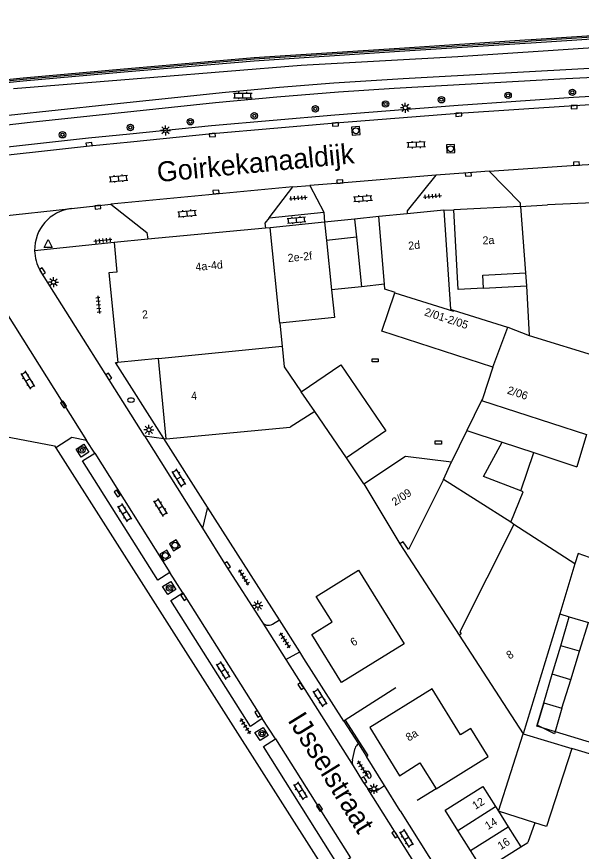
# Model space of a CAD drawing. Extents: x 132999 to 136000, y 398499 to 400501.
# Drawn here: x 133911.6 to 133982.2, y 398815.5 to 398919.8 of the extents above; entities that cross this region are included whole.
import ezdxf

# ---------------------------------------------------------------- set-up
doc = ezdxf.new("R2010")
doc.units = 0
for name, color, linetype in [('gg-afsc-erfafscheiding', 7, 'Continuous'), ('gg-afsc-hekwerk', 7, 'Continuous'), ('gg-afsc-muur', 7, 'Continuous'), ('gg-anno-huisnummerreeks BGT', 7, 'Continuous'), ('gg-anno-openbare ruimte label', 7, 'Continuous'), ('gg-bbg-bijgebouw', 7, 'Continuous'), ('gg-bbg-gedigitaliseerde bebouwing', 7, 'Continuous'), ('gg-bbg-gedigitaliseerde bebouwing onder overbouw', 7, 'Continuous'), ('gg-bbg-gedigitaliseerde bijgebouw', 7, 'Continuous'), ('gg-bbg-gedigitaliseerde overbouw', 7, 'Continuous'), ('gg-bbg-hoofdgebouw', 7, 'Continuous'), ('gg-bbg-luifel en loopbrug', 7, 'Continuous'), ('gg-bbg-pand overbouw', 7, 'Continuous'), ('gg-bbg-tussenscheiding', 7, 'Continuous'), ('gg-knt-BGT kruinlijn', 7, 'Continuous'), ('gg-knt-verharding', 7, 'Continuous'), ('gg-knt-verharding nz', 7, 'Continuous'), ('gt-grn-groengrens', 7, 'Continuous'), ('gt-grn-vlakafsluiter', 7, 'Continuous'), ('gt-grn-weggrens', 7, 'Continuous'), ('gt-symb-boom', 7, 'Continuous'), ('gt-symb-brandkraan', 7, 'Continuous'), ('gt-symb-klinker verharding', 7, 'Continuous'), ('gt-symb-kolk', 7, 'Continuous'), ('gt-symb-kolk center center', 7, 'Continuous'), ('gt-symb-lichtmast', 7, 'Continuous'), ('gt-symb-rioolschacht', 7, 'Continuous'), ('gt-symb-tegel verharding', 7, 'Continuous'), ('gt-symb-waterafsluiter', 7, 'Continuous'), ('gx-grn-maaiveld', 7, 'Continuous')]:
    doc.layers.add(name, color=color, linetype=linetype)

# ---------------------------------------------------------------- blocks, each defined once
blk = doc.blocks.new('gt0-LMAST')
at = {"layer": 'gt-symb-lichtmast'}
for p, q in [((-0.18, 0.17), (-0.45, 0.44)), ((-0.01, 0.25), (-0.01, 0.62)), ((0.17, 0.17), (0.44, 0.44)), ((-0.26, 0), (-0.63, 0)), ((-0.18, -0.18), (-0.45, -0.45)), ((-0.01, -0.25), (-0.01, -0.63)), ((0.44, -0.45), (0.17, -0.18)), ((0.24, 0), (0.62, 0))]:
    blk.add_line(p, q, dxfattribs=at)
blk.add_circle((-0.01, 0), 0.25, dxfattribs=at)
blk = doc.blocks.new('gt0-TEG1')
at = {"layer": 'gt-symb-tegel verharding'}
for p, q in [((-1.12, 0), (1.12, 0)), ((-0.9, -0.25), (-0.9, 0.25)), ((-0.45, -0.25), (-0.45, 0.25)), ((0, -0.25), (0, 0.25)), ((0.45, -0.25), (0.45, 0.25)), ((0.9, -0.25), (0.9, 0.25))]:
    blk.add_line(p, q, dxfattribs=at)
blk = doc.blocks.new('gt0-KOLK')
at = {"layer": 'gt-symb-kolk'}
blk.add_lwpolyline([(0, 0), (0.37, 0), (0.37, 0.4), (-0.38, 0.4), (-0.38, 0), (0, 0)], dxfattribs=at)
blk = doc.blocks.new('gt0-BR')
at = {"layer": 'gt-symb-brandkraan'}
for centre, radius, start, end in [((-0.24, 0), 0.206, 107.5669, 252.4331), ((0.6, -2.66), 3, 106.892, 107.5669), ((0, -0.69), 0.938, 73.108, 106.892), ((-0.6, -2.66), 3, 72.4331, 73.108), ((0.24, 0), 0.206, 287.567, 72.4331), ((0.6, 2.66), 3, 252.4331, 253.108), ((0, 0.69), 0.938, 253.108, 286.8921), ((-0.6, 2.66), 3, 286.8921, 287.567)]:
    blk.add_arc(centre, radius, start, end, dxfattribs=at)
blk = doc.blocks.new('gt0-KL1')
at = {"layer": 'gt-symb-klinker verharding'}
for p, q in [((-1.15, 0.3), (1.15, 0.3)), ((-1, -0.3), (-1, 0.3)), ((-0.5, 0.3), (-0.5, 0.45)), ((0, -0.3), (0, 0.3)), ((0.5, 0.3), (0.5, 0.45)), ((1, -0.3), (1, 0.3)), ((-1.15, -0.3), (1.15, -0.3)), ((-0.5, -0.45), (-0.5, -0.3)), ((0.5, -0.45), (0.5, -0.3))]:
    blk.add_line(p, q, dxfattribs=at)
blk = doc.blocks.new('gt0-BOOM')
at = {"layer": 'gt-symb-boom'}
for radius in [0.4, 0.2]:
    blk.add_circle((0, 0), radius, dxfattribs=at)
blk = doc.blocks.new('gt0-RS')
at = {"layer": 'gt-symb-rioolschacht'}
blk.add_lwpolyline([(-0.5, -0.5), (0.5, -0.5), (0.5, 0.5), (-0.5, 0.5)], close=True, dxfattribs=at)
blk.add_circle((0, 0), 0.375, dxfattribs=at)
blk = doc.blocks.new('gt0-WAFSL')
at = {"layer": 'gt-symb-waterafsluiter'}
for p, q in [((-0.5, -0.33), (0, 0.67)), ((0, 0.67), (0.5, -0.33)), ((0.5, -0.33), (-0.5, -0.33))]:
    blk.add_line(p, q, dxfattribs=at)
blk = doc.blocks.new('gt0-KOLKCC')
at = {"layer": 'gt-symb-kolk center center'}
blk.add_lwpolyline([(-0.38, 0.2), (0.38, 0.2), (0.38, -0.2), (-0.38, -0.2)], close=True, dxfattribs=at)

msp = doc.modelspace()

# ---------------------------------------------------------------- linework, layer by layer
at = {"layer": 'gg-afsc-erfafscheiding'}
for points in [[(133992.64, 398826.21), (133976.6, 398831.11), (133977.48, 398834.01)], [(133990.03, 398823.85), (133990.5, 398825.43), (133980.95, 398828.32)]]:
    msp.add_lwpolyline(points, dxfattribs=at)
at = {"layer": 'gg-afsc-hekwerk'}
for p, q in [((133954.05, 398892.2), (133950.33, 398891.81)), ((133935.47, 398858.48), (133930, 398867.07)), ((133916.5, 398865.89), (133953.06, 398808.45)), ((133944.44, 398844.38), (133935.47, 398858.48)), ((133946.98, 398840.39), (133944.44, 398844.38)), ((133947.5, 398839.57), (133946.98, 398840.39)), ((133952.48, 398831.74), (133947.5, 398839.57)), ((133952.65, 398831.85), (133955.47, 398827.42))]:
    msp.add_line(p, q, dxfattribs=at)
for points in [[(133930, 398867.07), (133923.98, 398876.53), (133924.24, 398876.57)], [(133910.02, 398867.35), (133916.35, 398866.12), (133916.5, 398865.89)]]:
    msp.add_lwpolyline(points, dxfattribs=at)
at = {"layer": 'gg-afsc-muur'}
for p, q in [((133954.98, 398861.38), (133952.81, 398864.63)), ((133958.99, 398835.88), (133952.65, 398831.85)), ((133952.65, 398831.85), (133952.48, 398831.74)), ((133964.01, 398823.29), (133961.63, 398821.83))]:
    msp.add_line(p, q, dxfattribs=at)
msp.add_lwpolyline([(134015.31, 398919.59), (134014.82, 398919.36), (134004.03, 398918.58), (133987.27, 398917.44), (133975.88, 398916.7), (133975.11, 398916.64), (133959.45, 398915.64), (133941.29, 398914.44), (133925.03, 398913.03), (133912.43, 398911.91), (133894.5, 398910.09), (133881.9, 398907.91), (133881.13, 398907.77), (133879.25, 398907.43), (133878.11, 398907.17), (133876.96, 398906.49), (133863.26, 398897.2), (133860.97, 398894.27)], dxfattribs=at)
at = {"layer": 'gg-bbg-bijgebouw'}
for p, q in [((133952.81, 398864.63), (133948.87, 398870.41)), ((133959.49, 398853.87), (133966.9, 398842.48)), ((133966.72, 398818.08), (133965.14, 398820.59)), ((133968.3, 398815.56), (133966.72, 398818.08)), ((133969.88, 398813.05), (133968.3, 398815.56))]:
    msp.add_line(p, q, dxfattribs=at)
msp.add_lwpolyline([(133947.17, 398872.89), (133952.11, 398876.26), (133957.75, 398868), (133952.81, 398864.63)], dxfattribs=at)
at = {"layer": 'gg-bbg-gedigitaliseerde bebouwing'}
for p, q in [((133974.56, 398896.06), (133977.95, 398896.25)), ((133975.31, 398886.12), (133975.65, 398879.94)), ((133972.92, 398880.98), (133972.97, 398880.96)), ((133972.97, 398880.96), (133975.65, 398879.94)), ((133982.82, 398867.54), (133981.59, 398863.52)), ((133972.27, 398866.61), (133976.21, 398865.3)), ((133976.21, 398865.3), (133981.59, 398863.52)), ((133954.98, 398861.38), (133959.49, 398853.87)), ((133973.73, 398856.32), (133973.33, 398856.58)), ((133981.36, 398851.37), (133973.73, 398856.32)), ((133979.46, 398845.13), (133974.9, 398830.15))]:
    msp.add_line(p, q, dxfattribs=at)
for points in [[(133969.93, 398885.83), (133966.76, 398885.66), (133966.22, 398895.61)], [(133969.93, 398885.83), (133969.84, 398887.48), (133975.2, 398887.77)], [(133974.6, 398860.51), (133969.93, 398862.3), (133972.27, 398866.61)], [(133973.33, 398856.58), (133974.9, 398860.39), (133974.6, 398860.51)]]:
    msp.add_lwpolyline(points, dxfattribs=at)
at = {"layer": 'gg-bbg-gedigitaliseerde bebouwing onder overbouw'}
for p, q in [((133953.82, 398894.47), (133954.05, 398892.2)), ((133950.09, 398894.09), (133950.33, 398891.81)), ((133954.05, 398892.2), (133954.68, 398886.02)), ((133950.33, 398891.81), (133950.96, 398885.64))]:
    msp.add_line(p, q, dxfattribs=at)
at = {"layer": 'gg-bbg-gedigitaliseerde bijgebouw'}
for p, q in [((133981.75, 398852.68), (133981.36, 398851.37)), ((133985.2, 398851.48), (133981.75, 398852.68)), ((133979.46, 398845.13), (133980.65, 398844.77)), ((133980.65, 398844.77), (133983.04, 398844.07)), ((133978.53, 398837.59), (133979.58, 398841.16)), ((133981.93, 398840.47), (133979.58, 398841.16)), ((133980.83, 398836.88), (133981.93, 398840.47)), ((133977.48, 398834.01), (133978.53, 398837.59)), ((133979.74, 398833.35), (133980.83, 398836.88)), ((133977.48, 398834.01), (133979.74, 398833.35)), ((133971.8, 398820.49), (133974.9, 398830.15)), ((133974.9, 398830.15), (133980.95, 398828.32)), ((133965.14, 398820.59), (133969.87, 398823.57)), ((133969.87, 398823.57), (133971.45, 398821.05)), ((133971.45, 398821.05), (133971.8, 398820.49)), ((133976.36, 398819.03), (133975.48, 398816.56)), ((133969.88, 398813.05), (133974.6, 398816.01)), ((133974.6, 398816.01), (133975.48, 398816.56))]:
    msp.add_line(p, q, dxfattribs=at)
msp.add_lwpolyline([(133980.95, 398828.32), (133977.81, 398818.56), (133976.36, 398819.03)], dxfattribs=at)
at = {"layer": 'gg-bbg-gedigitaliseerde overbouw'}
msp.add_line((133954.68, 398886.02), (133950.96, 398885.64), dxfattribs=at)
at = {"layer": 'gg-bbg-hoofdgebouw'}
for p, q in [((133992.11, 398896.91), (133977.95, 398896.25)), ((133964.97, 398895.58), (133960.42, 398895.14)), ((133974.53, 398896.06), (133966.22, 398895.61)), ((133974.56, 398896.06), (133974.53, 398896.06)), ((133956.86, 398894.79), (133953.82, 398894.47)), ((133960.42, 398895.14), (133956.86, 398894.79)), ((133942.69, 398893.34), (133928.02, 398891.95)), ((133943.27, 398893.4), (133942.69, 398893.34)), ((133950.09, 398894.09), (133943.27, 398893.4)), ((133928.02, 398891.95), (133923.79, 398891.55)), ((133975.2, 398887.77), (133975.31, 398886.12)), ((133957.56, 398886.32), (133954.68, 398886.02)), ((133966.16, 398883.11), (133972.92, 398880.98)), ((133944.49, 398881.46), (133944.78, 398878.59)), ((133929.32, 398877.07), (133924.24, 398876.57)), ((133930.28, 398867.01), (133929.32, 398877.07)), ((133969.69, 398871.8), (133967.87, 398868.07)), ((133948.87, 398870.41), (133945.77, 398868.46)), ((133930.28, 398866.99), (133945.77, 398868.46)), ((133967.87, 398868.07), (133965.95, 398864.15)), ((133930.28, 398866.99), (133930.28, 398867.01)), ((133966.9, 398842.48), (133974.9, 398830.15))]:
    msp.add_line(p, q, dxfattribs=at)
for points in [[(133964.97, 398895.58), (133965.83, 398883.21), (133966.16, 398883.11)], [(133923.79, 398891.55), (133924.14, 398887.86), (133923.14, 398887.77), (133924.24, 398876.57)], [(133958.86, 398885.24), (133958.89, 398885.31), (133957.61, 398885.72), (133957.56, 398886.32)], [(133950.96, 398885.64), (133951.31, 398882.16), (133944.49, 398881.46)], [(133971.12, 398875.97), (133957.25, 398880.48), (133958.86, 398885.24)], [(133944.78, 398878.59), (133945.05, 398876), (133947.17, 398872.89)], [(133971.12, 398875.97), (133969.8, 398872.03), (133969.69, 398871.8)], [(133954.98, 398861.38), (133960.19, 398864.86), (133965.95, 398864.15)], [(133952.21, 398836.55), (133948.48, 398842.56), (133951.04, 398844.14), (133949.05, 398847.32), (133954.31, 398850.58), (133960.01, 398841.4), (133952.21, 398836.55)], [(133964.01, 398823.29), (133970.53, 398827.3), (133968.35, 398830.8), (133967.07, 398830.01), (133963.53, 398835.75), (133955.73, 398830.93), (133959.44, 398824.91), (133961.99, 398826.5), (133964.01, 398823.29)]]:
    msp.add_lwpolyline(points, dxfattribs=at)
at = {"layer": 'gg-bbg-luifel en loopbrug'}
for p, q in [((133969.93, 398885.83), (133975.31, 398886.12)), ((133974.6, 398860.51), (133976.21, 398865.3)), ((133979.58, 398841.16), (133980.65, 398844.77)), ((133981.93, 398840.47), (133983.04, 398844.07)), ((133977.48, 398834.01), (133976.66, 398831.23))]:
    msp.add_line(p, q, dxfattribs=at)
msp.add_lwpolyline([(133979.74, 398833.35), (133978.8, 398830.13), (133976.66, 398831.23)], dxfattribs=at)
at = {"layer": 'gg-bbg-pand overbouw'}
msp.add_line((133953.82, 398894.47), (133950.09, 398894.09), dxfattribs=at)
at = {"layer": 'gg-bbg-tussenscheiding'}
for p, q in [((133974.56, 398896.06), (133975.2, 398887.77)), ((133957.56, 398886.32), (133956.86, 398894.79)), ((133944.49, 398881.46), (133943.27, 398893.4)), ((133971.12, 398875.97), (133972.97, 398880.96)), ((133975.65, 398879.94), (133987.01, 398876.44)), ((133929.32, 398877.07), (133944.78, 398878.59)), ((133948.87, 398870.41), (133947.17, 398872.89)), ((133969.69, 398871.8), (133982.82, 398867.54)), ((133967.87, 398868.07), (133972.27, 398866.61)), ((133964.93, 398861.93), (133965.95, 398864.15)), ((133973.33, 398856.58), (133964.93, 398861.93)), ((133981.36, 398851.37), (133979.46, 398845.13)), ((133980.83, 398836.88), (133978.53, 398837.59)), ((133966.72, 398818.08), (133971.45, 398821.05)), ((133976.36, 398819.03), (133971.8, 398820.49)), ((133971.8, 398820.49), (133973.02, 398818.53)), ((133968.3, 398815.56), (133973.02, 398818.53)), ((133973.02, 398818.53), (133974.6, 398816.01))]:
    msp.add_line(p, q, dxfattribs=at)
for points in [[(133958.86, 398885.24), (133966.18, 398882.95), (133966.16, 398883.11)], [(133964.93, 398861.93), (133960.55, 398853.18), (133959.91, 398854.12), (133959.49, 398853.87)], [(133973.73, 398856.32), (133966.98, 398842.87), (133967.14, 398842.63), (133966.9, 398842.48)]]:
    msp.add_lwpolyline(points, dxfattribs=at)
at = {"layer": 'gg-knt-BGT kruinlijn'}
for p, q in [((133966.71, 398914.8), (133983.62, 398915.92)), ((133947.14, 398913.72), (133966.71, 398914.8)), ((133928.74, 398912.23), (133947.14, 398913.72)), ((133911.24, 398910.81), (133928.74, 398912.23))]:
    msp.add_line(p, q, dxfattribs=at)
at = {"layer": 'gg-knt-verharding'}
for p, q in [((133980.24, 398912.03), (134000, 398913.02)), ((133943.15, 398894.64), (133946.12, 398898.51)), ((133946.12, 398898.51), (133948.25, 398898.67)), ((133948.25, 398898.67), (133949.98, 398895.33)), ((133918.47, 398895.8), (133923.38, 398896.33)), ((133943.15, 398894.64), (133949.98, 398895.33)), ((133964.97, 398895.58), (133966.22, 398895.61)), ((133927.58, 398867.38), (133914.55, 398888.05)), ((133927.58, 398867.38), (133930, 398867.07)), ((133930, 398867.07), (133930.28, 398867.01)), ((133921.37, 398865.23), (133920.33, 398866.79)), ((133935.47, 398858.48), (133934.84, 398855.83)), ((133932.39, 398847.77), (133930.76, 398850.32)), ((133942.24, 398844.17), (133945.24, 398839.42)), ((133943.59, 398843.86), (133944.44, 398844.38)), ((133945.24, 398839.42), (133946.98, 398840.39)), ((133945.24, 398839.42), (133953.65, 398826.14)), ((133943.95, 398829.51), (133942.3, 398832.06)), ((133952.48, 398831.74), (133954.3, 398828.88)), ((133954.3, 398828.88), (133955.3, 398827.31)), ((133953.57, 398826.89), (133953.9, 398828.35)), ((133955.3, 398827.31), (133955.47, 398827.42)), ((133957.55, 398823.68), (133955.3, 398827.31)), ((133956.7, 398823.12), (133957.55, 398823.68)), ((133959.51, 398820.54), (133957.55, 398823.68)), ((133959.51, 398820.54), (133965.73, 398810.64))]:
    msp.add_line(p, q, dxfattribs=at)
for points in [[(133880.99, 398903.68), (133892.03, 398905.25), (133910.61, 398907.45), (133923.02, 398908.81), (133937.69, 398910.33), (133944.46, 398910.95), (133951.24, 398911.49), (133959.89, 398912.05), (133984.7, 398913.43), (134000, 398914.22)], [(133898.17, 398904.77), (133904.29, 398905.53), (133913.3, 398906.58), (133936.46, 398909.05), (133944.13, 398909.75), (133951.81, 398910.37), (133958.79, 398910.83), (133980.24, 398912.03)], [(133925.84, 398904.13), (133936.04, 398905.17), (133951.44, 398906.5), (133966.83, 398907.73), (133981.25, 398908.69), (134000, 398909.78)], [(133888.69, 398900.03), (133889.88, 398900.23), (133920.7, 398903.61), (133925.84, 398904.13)], [(133970.63, 398900.46), (133968.02, 398900.25), (133963.99, 398899.97)], [(133970.63, 398900.46), (133974.5, 398896.51), (133974.53, 398896.06)], [(133963.99, 398899.97), (133960.42, 398895.51), (133960.42, 398895.14)], [(133923.38, 398896.33), (133927.88, 398892.79), (133928.02, 398891.95)], [(133943.15, 398894.64), (133942.63, 398893.97), (133942.69, 398893.34)], [(133920.33, 398866.79), (133918.51, 398867.16), (133916.5, 398865.89)], [(133919.05, 398865.72), (133920.02, 398866.36), (133920.64, 398865.35), (133919.67, 398864.71), (133919.05, 398865.72)], [(133930.76, 398850.32), (133929.26, 398849.35), (133919.83, 398864.25), (133921.37, 398865.23)], [(133934.84, 398855.83), (133937.79, 398851.11), (133942.24, 398844.17)], [(133929.85, 398848.56), (133930.86, 398849.2), (133931.52, 398848.2), (133930.51, 398847.56), (133929.85, 398848.56)], [(133942.3, 398832.06), (133940.83, 398831.08), (133930.86, 398846.82), (133932.39, 398847.77)], [(133941.39, 398830.31), (133942.41, 398830.94), (133943.04, 398829.92), (133942.03, 398829.29), (133941.39, 398830.31)], [(133953.34, 398814.63), (133951.83, 398813.65), (133942.46, 398828.56), (133943.95, 398829.51)], [(133953.65, 398826.14), (133954.83, 398824.24), (133955.5, 398823.27)]]:
    msp.add_lwpolyline(points, dxfattribs=at)
for centre, radius, start, end in [((133919.05, 398890.64), 5.19, 96.4857, 181.2841), ((133919.06, 398890.64), 5.2, 181.3215, 209.813), ((133943.07, 398844.7), 0.988, 212.5614, 301.4555), ((133954.77, 398828.12), 0.895, 121.6065, 164.8967), ((133954.54, 398826.62), 1.01, 164.6773, 208.7247), ((133956.19, 398823.99), 0.998, 226.1778, 300.3747)]:
    msp.add_arc(centre, radius, start, end, dxfattribs=at)
at = {"layer": 'gg-knt-verharding nz'}
for p, q in [((133946.12, 398898.51), (133923.38, 398896.33)), ((133910.35, 398882.73), (133920.33, 398866.79)), ((133927.58, 398867.38), (133934.84, 398855.83)), ((133921.37, 398865.23), (133930.76, 398850.32)), ((133932.39, 398847.77), (133942.3, 398832.06)), ((133943.95, 398829.51), (133953.34, 398814.63)), ((133964.93, 398808.33), (133955.5, 398823.27))]:
    msp.add_line(p, q, dxfattribs=at)
for points in [[(133970.63, 398900.46), (133981.56, 398901.2), (133998.31, 398902.17)], [(133963.99, 398899.97), (133952.01, 398898.96), (133948.25, 398898.67)]]:
    msp.add_lwpolyline(points, dxfattribs=at)
at = {"layer": 'gt-grn-groengrens'}
for points in [[(133925.74, 398905.13), (133935.95, 398906.16), (133951.36, 398907.5), (133966.76, 398908.73), (133981.19, 398909.69), (133999.94, 398910.78)], [(133898.38, 398902.17), (133920.6, 398904.61), (133925.74, 398905.13)]]:
    msp.add_lwpolyline(points, dxfattribs=at)
at = {"layer": 'gt-grn-vlakafsluiter'}
msp.add_line((133949.98, 398895.33), (133950.09, 398894.09), dxfattribs=at)
at = {"layer": 'gt-grn-weggrens'}
for p, q in [((133899.41, 398893.72), (133918.47, 398895.8)), ((133923.79, 398891.55), (133913.86, 398890.52))]:
    msp.add_line(p, q, dxfattribs=at)
at = {"layer": 'gx-grn-maaiveld'}
for points in [[(134015.28, 398919.77), (134014.77, 398919.54), (134004.02, 398918.75), (133987.26, 398917.62), (133975.87, 398916.87), (133975.09, 398916.82), (133959.44, 398915.81), (133941.28, 398914.61), (133925.02, 398913.21), (133912.41, 398912.09), (133894.48, 398910.26), (133881.87, 398908.08), (133881.1, 398907.94), (133879.21, 398907.6), (133878.05, 398907.33), (133876.87, 398906.64), (133863.13, 398897.33), (133860.8, 398894.33)], [(133892.72, 398909.6), (133894.52, 398909.91), (133912.44, 398911.74), (133925.05, 398912.86), (133941.3, 398914.26), (133959.46, 398915.47), (133975.12, 398916.47), (133975.9, 398916.52), (133987.28, 398917.27), (134004.04, 398918.4), (134014.86, 398919.19), (134015.43, 398919.45)]]:
    msp.add_lwpolyline(points, dxfattribs=at)

# ---------------------------------------------------------------- block references
at = {"layer": 'gt-symb-boom'}
for p in [(133964.68, 398909.39), (133973.01, 398909.94), (133981.04, 398910.32), (133957.7, 398908.86), (133941.3, 398907.38), (133948.93, 398908.25), (133933.31, 398906.64), (133925.82, 398905.92), (133917.34, 398905.01)]:
    msp.add_blockref('gt0-BOOM', p, dxfattribs=at)
for p, rotation in [((133919.76, 398865.63), -57.946055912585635), ((133930.72, 398848.37), -57.946055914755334), ((133942.27, 398830.16), -57.946055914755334)]:
    msp.add_blockref('gt0-BOOM', p, dxfattribs=dict(at, rotation=rotation))
at = {"layer": 'gt-symb-brandkraan'}
msp.add_blockref('gt0-BR', (133925.9, 398871.86), dxfattribs=at)
at = {"layer": 'gt-symb-brandkraan', "rotation": 115.84761021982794}
msp.add_blockref('gt0-BR', (133955.58, 398825.04), dxfattribs=at)
at = {"layer": 'gt-symb-klinker verharding'}
msp.add_blockref('gt0-KL1', (133939.87, 398909.92), dxfattribs=at)
for p, rotation in [((133961.52, 398903.77), -177.59258615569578), ((133924.35, 398899.54), 5.220361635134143), ((133954.88, 398897.04), 4.302011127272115), ((133932.92, 398895.17), 5.453918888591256), ((133946.57, 398894.36), 5.853091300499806), ((133912.99, 398874.37), -57.94605591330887), ((133931.9, 398862.12), 122.16338983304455), ((133925.08, 398857.79), -57.78810263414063), ((133929.61, 398858.43), 122.21189736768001), ((133937.44, 398838.05), 122.26035320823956), ((133949.5, 398834.66), -57.660622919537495), ((133947.06, 398823.01), -57.73964679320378), ((133960.3, 398817.08), -57.867104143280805)]:
    msp.add_blockref('gt0-KL1', p, dxfattribs=dict(at, rotation=rotation))
at = {"layer": 'gt-symb-kolk'}
for p, rotation in [((133966.83, 398907.73), -175.64084837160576), ((133981.25, 398908.69), -176.61671238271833), ((133951.43, 398906.5), -176.1592529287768), ((133936.04, 398905.17), -174.60853661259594), ((133920.7, 398903.61), 6.37182240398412), ((133981.56, 398901.2), 3.2688529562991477), ((133952.01, 398898.96), 4.820766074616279), ((133968.02, 398900.25), -175.52659354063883), ((133936.54, 398897.67), 5.334440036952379), ((133921.73, 398896.16), -174.0899296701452), ((133914.67, 398887.86), -58.12218352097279), ((133922.95, 398874.69), -57.86710414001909), ((133917.62, 398871.42), 123.91251258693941), ((133924.34, 398860.28), 122.0843615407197), ((133937.79, 398851.11), -57.99461679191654), ((133932.65, 398847.36), 123.7059565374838), ((133947.28, 398836.2), 122.41844994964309), ((133941.89, 398832.76), 122.33937707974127), ((133954.83, 398824.24), -58.2010871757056), ((133949.27, 398820.8), -56.00796028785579), ((133959.02, 398817.68), 122.46679945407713)]:
    msp.add_blockref('gt0-KOLK', p, dxfattribs=dict(at, rotation=rotation))
at = {"layer": 'gt-symb-kolk center center'}
for p in [(133956.41, 398876.82), (133964.29, 398866.55)]:
    msp.add_blockref('gt0-KOLKCC', p, dxfattribs=at)
at = {"layer": 'gt-symb-lichtmast'}
for p in [(133960.18, 398908.38), (133930.21, 398905.56), (133916.23, 398886.58), (133928.14, 398868.14), (133941.75, 398846.19), (133956.26, 398823.27)]:
    msp.add_blockref('gt0-LMAST', p, dxfattribs=at)
at = {"layer": 'gt-symb-rioolschacht'}
for p, rotation in [((133953.99, 398905.51), -175.412374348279), ((133965.82, 398903.26), -177.0775273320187), ((133931.39, 398853.71), 121.25848530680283), ((133930.19, 398852.43), 120.256437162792)]:
    msp.add_blockref('gt0-RS', p, dxfattribs=dict(at, rotation=rotation))
at = {"layer": 'gt-symb-tegel verharding'}
for p, rotation in [((133946.8, 398897.11), 4.93498592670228), ((133963.57, 398897.33), 4.93498592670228), ((133922.38, 398891.79), -173.57125225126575), ((133921.85, 398883.78), -84.37493990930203), ((133940.01, 398849.69), 121.46487301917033), ((133945.12, 398841.83), -57.58155005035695), ((133940.17, 398831.1), -57.6606229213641), ((133954.83, 398825.8), -58.122183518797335)]:
    msp.add_blockref('gt0-TEG1', p, dxfattribs=dict(at, rotation=rotation))
at = {"layer": 'gt-symb-waterafsluiter'}
msp.add_blockref('gt0-WAFSL', (133915.55, 398891.27), dxfattribs=at)

# ---------------------------------------------------------------- texts
at = {"layer": 'gg-anno-huisnummerreeks BGT'}
for s, rotation, p in [('2a', 2.6, (133969.83, 398891.3)), ('2d', 5.6, (133960.58, 398890.63)), ('2e-2f', 5.8, (133945.53, 398889.1)), ('4a-4d', 5.4, (133934, 398887.99)), ('2', 5.6, (133927.33, 398882.03)), ('2/01-2/05', 342, (133962.46, 398882.46)), ('2/06', 341.5, (133972.81, 398872.69)), ('4', 5.5, (133933.45, 398871.87)), ('2/09', 33.7, (133958.89, 398858.59)), ('6', 31.9, (133953.68, 398841.04)), ('8', 33, (133973.19, 398839.42)), ('8a', 31.7, (133960.6, 398829.17)), ('12', 32.1, (133968.92, 398820.63)), ('14', 32.1, (133970.5, 398818.11)), ('16', 32.2, (133972.09, 398815.6))]:
    msp.add_text(s, height=1, rotation=rotation, dxfattribs=at).set_placement(p)
at = {"layer": 'gg-anno-openbare ruimte label'}
for s, rotation, p in [('Goirkekanaaldijk', 5.5, (133929.26, 398899.09)), ('IJsselstraat', 301.8, (133945.4, 398831.85))]:
    msp.add_text(s, height=2.5, rotation=rotation, dxfattribs=at).set_placement(p)

doc.saveas('drawing.dxf')
